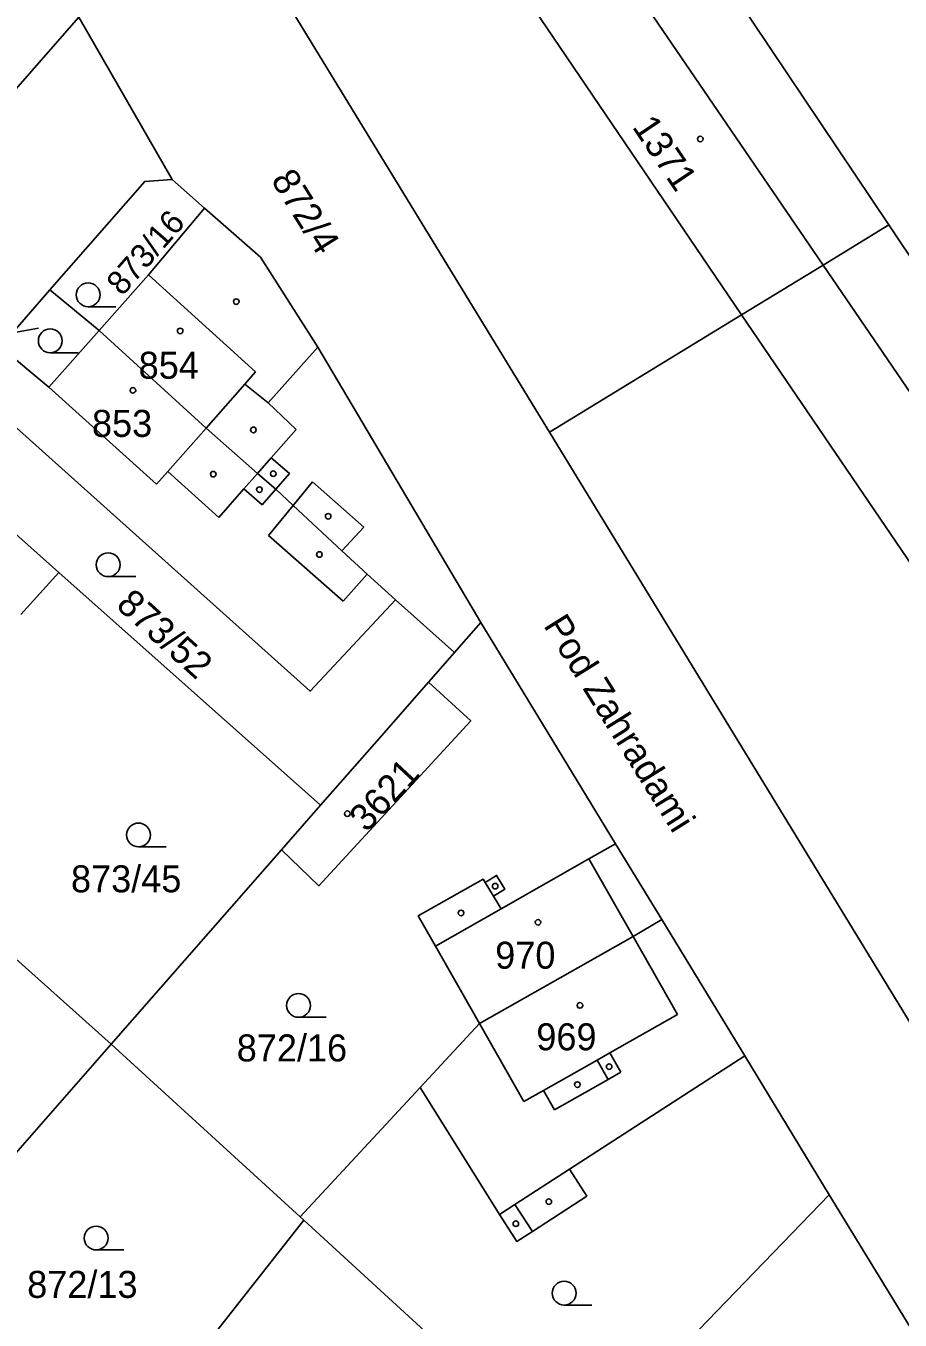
# Model space of a CAD drawing. Extents: x -679220 to -673243, y -1075091 to -1066557.
# Drawn here: x -676384.8 to -676329.8, y -1070817.8 to -1070736.3 of the extents above; entities that cross this region are included whole.
import ezdxf

# ---------------------------------------------------------------- set-up
doc = ezdxf.new("R2010")
doc.units = 0
for name, color, linetype in [('Hranice parcel', 7, 'Continuous'), ('Parcelní čísla', 7, 'Continuous'), ('Pop  PČ popisy', 7, 'Continuous'), ('Vnitřní kresba', 7, 'Continuous'), ('Značky budov', 7, 'Continuous'), ('Značky kultur', 7, 'Continuous')]:
    doc.layers.add(name, color=color, linetype=linetype)

msp = doc.modelspace()

# ---------------------------------------------------------------- linework, layer by layer
at = {"layer": 'Hranice parcel'}
for p, q in [((-676351.71, -1070717.14), (-676330.47, -1070748.79)), ((-676381.5, -1070735.71), (-676390.75, -1070746.25)), ((-676381.5, -1070735.71), (-676375.62, -1070745.93)), ((-676375.62, -1070745.93), (-676373.57, -1070747.73)), ((-676386.42, -1070756.46), (-676383.32, -1070752.87)), ((-676380.21, -1070755.43), (-676383.32, -1070752.87)), ((-676320.82, -1070812.65), (-676351.85, -1070761.84)), ((-676388.03, -1070765.98), (-676382.76, -1070770.67)), ((-676382.76, -1070770.67), (-676385.14, -1070773.33)), ((-676366.26, -1070785.34), (-676382.76, -1070770.67)), ((-676357.83, -1070775.72), (-676361.54, -1070772.41)), ((-676356.18, -1070773.83), (-676357.83, -1070775.72)), ((-676356.18, -1070773.83), (-676347.68, -1070787.77)), ((-676357.83, -1070775.72), (-676359.46, -1070777.58)), ((-676368.73, -1070788.15), (-676366.26, -1070785.34)), ((-676347.68, -1070787.77), (-676344.77, -1070792.54)), ((-676368.73, -1070788.15), (-676379.45, -1070800.38)), ((-676379.45, -1070800.38), (-676390.29, -1070790.7)), ((-676344.77, -1070792.54), (-676339.55, -1070801.11)), ((-676360, -1070803.12), (-676356.26, -1070799.09)), ((-676379.45, -1070800.38), (-676388.73, -1070810.96)), ((-676367.56, -1070811.25), (-676379.45, -1070800.38)), ((-676339.55, -1070801.11), (-676334.22, -1070809.86)), ((-676367.56, -1070811.25), (-676360, -1070803.12)), ((-676334.22, -1070809.86), (-676349.78, -1070825.94)), ((-676317.86, -1070836.58), (-676334.22, -1070809.86)), ((-676377.86, -1070824.86), (-676367.32, -1070811.47)), ((-676367.32, -1070811.47), (-676367.56, -1070811.25)), ((-676350.59, -1070826.79), (-676367.32, -1070811.47))]:
    msp.add_line(p, q, dxfattribs=at)
for points in [[(-676351.85, -1070761.84), (-676367.94, -1070735.5), (-676351.71, -1070717.14)], [(-676383.32, -1070752.87), (-676377.34, -1070746.05), (-676375.62, -1070745.93)], [(-676373.57, -1070747.73), (-676377.1, -1070751.93), (-676380.21, -1070755.43)], [(-676373.57, -1070747.73), (-676370.05, -1070750.82), (-676366.44, -1070756.49), (-676356.18, -1070773.83)], [(-676330.47, -1070748.79), (-676334.61, -1070751.32), (-676339.74, -1070754.45), (-676351.85, -1070761.84)], [(-676330.47, -1070748.79), (-676310.22, -1070779.04), (-676297.36, -1070798.17)], [(-676380.21, -1070755.43), (-676383.38, -1070759), (-676386.42, -1070756.46)], [(-676361.54, -1070772.41), (-676363.34, -1070770.78), (-676364.92, -1070769.31), (-676367.99, -1070766.46), (-676369.09, -1070765.44), (-676370.23, -1070764.44), (-676373.48, -1070761.58), (-676380.21, -1070755.43)], [(-676361.54, -1070772.41), (-676366.93, -1070778.16), (-676388.48, -1070758.84)], [(-676359.46, -1070777.58), (-676356.81, -1070780.03), (-676366.38, -1070790.41), (-676368.73, -1070788.15)], [(-676366.26, -1070785.34), (-676362.86, -1070781.46), (-676359.46, -1070777.58)], [(-676356.26, -1070799.09), (-676359.03, -1070794.22), (-676360.12, -1070792.31), (-676356.03, -1070789.99), (-676355.9, -1070790.2), (-676355.18, -1070789.76), (-676354.66, -1070790.62), (-676355.38, -1070791.06), (-676354.89, -1070791.87), (-676349.37, -1070788.72), (-676347.68, -1070787.77)], [(-676344.77, -1070792.54), (-676346.58, -1070793.61), (-676356.26, -1070799.09)], [(-676360, -1070803.12), (-676355, -1070811.11), (-676353.9, -1070812.8), (-676352.92, -1070812.17), (-676349.5, -1070809.95), (-676350.59, -1070808.25), (-676339.55, -1070801.11)]]:
    msp.add_lwpolyline(points, dxfattribs=at)
at = {"layer": 'Pop  PČ popisy'}
msp.add_line((-676384.04, -1070755.29), (-676385.88, -1070755.62), dxfattribs=at)
at = {"layer": 'Vnitřní kresba'}
for p, q in [((-676334.61, -1070751.32), (-676347.91, -1070731.85)), ((-676352.82, -1070735.21), (-676339.74, -1070754.45)), ((-676377.1, -1070751.93), (-676370.37, -1070758.05)), ((-676304.58, -1070795.3), (-676334.61, -1070751.32)), ((-676339.74, -1070754.45), (-676317.92, -1070786.56)), ((-676366.44, -1070756.49), (-676369.57, -1070760)), ((-676370.37, -1070758.05), (-676371.04, -1070758.81)), ((-676376.6, -1070765.11), (-676383.38, -1070759)), ((-676371.04, -1070758.81), (-676373.48, -1070761.58)), ((-676371.04, -1070758.81), (-676369.57, -1070760)), ((-676369.57, -1070760), (-676367.8, -1070761.67)), ((-676373.48, -1070761.58), (-676375.89, -1070764.31)), ((-676367.8, -1070761.67), (-676369.37, -1070763.45)), ((-676369.37, -1070763.45), (-676370.23, -1070764.44)), ((-676368.23, -1070764.45), (-676369.37, -1070763.45)), ((-676375.89, -1070764.31), (-676376.6, -1070765.11)), ((-676375.89, -1070764.31), (-676372.67, -1070767.22)), ((-676370.23, -1070764.44), (-676371.09, -1070765.41)), ((-676369.09, -1070765.44), (-676368.23, -1070764.45)), ((-676367.99, -1070766.46), (-676366.77, -1070764.97)), ((-676366.77, -1070764.97), (-676363.54, -1070767.82)), ((-676372.67, -1070767.22), (-676371.09, -1070765.41)), ((-676371.09, -1070765.41), (-676369.95, -1070766.41)), ((-676369.95, -1070766.41), (-676369.09, -1070765.44)), ((-676369.54, -1070768.34), (-676367.99, -1070766.46)), ((-676363.54, -1070767.82), (-676364.92, -1070769.31)), ((-676364.85, -1070772.49), (-676369.54, -1070768.34)), ((-676364.85, -1070772.49), (-676363.34, -1070770.78)), ((-676349.37, -1070788.72), (-676346.58, -1070793.61)), ((-676355.38, -1070791.06), (-676355.9, -1070790.2)), ((-676359.03, -1070794.22), (-676354.89, -1070791.87)), ((-676346.58, -1070793.61), (-676343.79, -1070798.52)), ((-676353.46, -1070804), (-676356.26, -1070799.09)), ((-676343.79, -1070798.52), (-676348.05, -1070800.93)), ((-676348.85, -1070801.38), (-676352.22, -1070803.3)), ((-676348.05, -1070800.93), (-676348.85, -1070801.38)), ((-676348.15, -1070802.61), (-676348.85, -1070801.38)), ((-676348.05, -1070800.93), (-676347.36, -1070802.15)), ((-676347.36, -1070802.15), (-676348.15, -1070802.61)), ((-676352.22, -1070803.3), (-676353.46, -1070804)), ((-676352.22, -1070803.3), (-676351.53, -1070804.52)), ((-676351.53, -1070804.52), (-676348.15, -1070802.61)), ((-676354.02, -1070810.47), (-676350.59, -1070808.25)), ((-676355, -1070811.11), (-676354.02, -1070810.47)), ((-676354.02, -1070810.47), (-676352.92, -1070812.17))]:
    msp.add_line(p, q, dxfattribs=at)
at = {"layer": 'Značky budov'}
for centre in [(-676342.347, -1070743.379), (-676371.577, -1070753.619), (-676375.107, -1070755.469), (-676378.087, -1070759.209), (-676370.497, -1070761.699), (-676373.027, -1070764.489), (-676369.247, -1070764.459), (-676370.117, -1070765.459), (-676365.787, -1070767.139), (-676366.337, -1070769.549), (-676364.577, -1070785.869), (-676355.267, -1070790.429), (-676357.417, -1070792.119), (-676352.567, -1070792.709), (-676349.927, -1070797.939), (-676348.087, -1070801.799), (-676350.087, -1070802.929), (-676351.887, -1070810.299), (-676353.967, -1070811.689)]:
    msp.add_circle(centre, 0.175, dxfattribs=at)
at = {"layer": 'Značky kultur'}
for p, q in [((-676380.903, -1070753.94), (-676379.153, -1070753.94)), ((-676383.293, -1070756.84), (-676381.543, -1070756.84)), ((-676379.643, -1070770.94), (-676377.893, -1070770.94)), ((-676377.733, -1070787.96), (-676375.983, -1070787.96)), ((-676367.653, -1070798.69), (-676365.903, -1070798.69)), ((-676380.403, -1070813.34), (-676378.653, -1070813.34)), ((-676350.923, -1070816.81), (-676349.173, -1070816.81))]:
    msp.add_line(p, q, dxfattribs=at)
for centre in [(-676380.903, -1070753.19), (-676383.293, -1070756.09), (-676379.643, -1070770.19), (-676377.733, -1070787.21), (-676367.653, -1070797.94), (-676380.403, -1070812.59), (-676350.923, -1070816.06)]:
    msp.add_circle(centre, 0.75, dxfattribs=at)

# ---------------------------------------------------------------- texts
at = {"layer": 'Parcelní čísla'}
for s, height, rotation, p in [('1371', 1.7, 304, (-676346.677, -1070742.619)), ('872/4', 1.7, 302, (-676369.428, -1070745.963)), ('873/16', 1.5, 49, (-676378.749, -1070753.32)), ('873/52', 1.7, 318, (-676379.222, -1070772.84)), ('3621', 1.7, 47, (-676363.366, -1070787.104))]:
    msp.add_text(s, height=height, rotation=rotation, dxfattribs=at).set_placement(p)
for s, p in [('854', (-676377.725, -1070758.479)), ('853', (-676380.665, -1070762.14)), ('873/45', (-676381.987, -1070790.82)), ('970', (-676355.265, -1070795.63)), ('969', (-676352.675, -1070800.769)), ('872/16', (-676371.547, -1070801.47)), ('872/13', (-676384.747, -1070816.36))]:
    msp.add_text(s, height=1.7, dxfattribs=at).set_placement(p)
at = {"layer": 'Pop  PČ popisy'}
msp.add_text('Pod Zahradami', height=1.7, rotation=302, dxfattribs=at).set_placement((-676352.263, -1070774.013))

doc.saveas('drawing.dxf')
